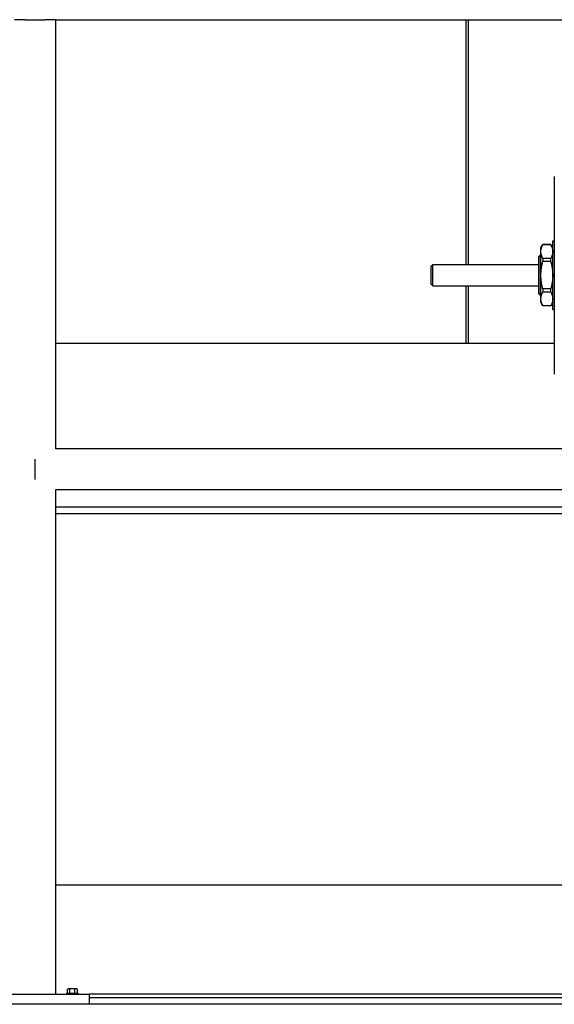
# Model space of a CAD drawing. Header units: inches. Extents: x 24 to 1128, y -69 to 748.
# Tile 571 of 656: x 1009 to 1029, y 340 to 376. Entities that reach past the tile are written whole.
import ezdxf

# ---------------------------------------------------------------- set-up
doc = ezdxf.new("R2010")
doc.units = ezdxf.units.IN
doc.header["$LTSCALE"] = 32
doc.header["$MEASUREMENT"] = 0
doc.layers.add('Visible (ANSI)', color=7, linetype='Continuous', lineweight=30)

msp = doc.modelspace()

# ---------------------------------------------------------------- linework, layer by layer
at = {"layer": 'Visible (ANSI)'}
for p, q in [((1009.65953, 375.85867), (1009.28453, 375.85867)), ((1009.65953, 375.85867), (1010.40953, 375.85867)), ((1010.78453, 375.85867), (1010.40953, 375.85867)), ((1010.78453, 375.85867), (1010.78453, 360.10867)), ((1010.78453, 375.85867), (1045.28453, 375.85867)), ((1025.86453, 366.87737), (1025.86453, 375.85867)), ((1025.95453, 366.87737), (1025.95453, 375.85867)), ((1029.10146, 370.10965), (1029.10146, 362.85769)), ((1028.60934, 367.48761), (1028.67753, 367.60572)), ((1028.60934, 367.3531), (1028.60934, 367.48761)), ((1028.67753, 367.60572), (1028.67753, 367.60365)), ((1028.97422, 367.60572), (1028.67753, 367.60572)), ((1028.97422, 367.60365), (1028.67753, 367.60365)), ((1028.97422, 367.60365), (1028.97422, 367.60572)), ((1029.04241, 367.48761), (1028.97422, 367.60572)), ((1029.04241, 365.22383), (1029.04241, 367.74351)), ((1029.04241, 367.74351), (1029.10146, 367.74351)), ((1028.5306, 367.1692), (1028.5931, 367.2317)), ((1028.5306, 365.79814), (1028.5306, 367.1692)), ((1028.5931, 365.73564), (1028.5931, 367.2317)), ((1028.5931, 367.2317), (1028.60934, 367.2317)), ((1028.60934, 366.48367), (1028.60934, 367.3531)), ((1028.97422, 367.10255), (1028.67753, 367.10255)), ((1028.67753, 367.10255), (1028.67753, 366.98477)), ((1028.97422, 366.98477), (1028.97422, 367.10255)), ((1024.57453, 366.81487), (1024.63703, 366.87737)), ((1024.57453, 366.15247), (1024.57453, 366.81487)), ((1024.63703, 366.08997), (1024.63703, 366.87737)), ((1024.63703, 366.87737), (1028.5306, 366.87737)), ((1028.97422, 366.98477), (1028.67753, 366.98477)), ((1028.60934, 365.61423), (1028.60934, 366.48367)), ((1024.57453, 366.15247), (1024.63703, 366.08997)), ((1024.63703, 366.08997), (1028.5306, 366.08997)), ((1025.86453, 363.98367), (1025.86453, 366.08997)), ((1025.95453, 363.98367), (1025.95453, 366.08997)), ((1028.97422, 365.98257), (1028.67753, 365.98257)), ((1028.67753, 365.98257), (1028.67753, 365.86478)), ((1028.97422, 365.86478), (1028.97422, 365.98257)), ((1028.5306, 365.79814), (1028.5931, 365.73564)), ((1028.5931, 365.73564), (1028.60934, 365.73564)), ((1028.60934, 365.47973), (1028.60934, 365.61423)), ((1028.97422, 365.86478), (1028.67753, 365.86478)), ((1028.60934, 365.47973), (1028.67753, 365.36162)), ((1028.97422, 365.36368), (1028.67753, 365.36368)), ((1028.67753, 365.36368), (1028.67753, 365.36162)), ((1028.97422, 365.36162), (1028.67753, 365.36162)), ((1029.04241, 365.47973), (1028.97422, 365.36162)), ((1028.97422, 365.36162), (1028.97422, 365.36368)), ((1029.04241, 365.22383), (1029.10146, 365.22383)), ((1029.10146, 363.98367), (1010.78453, 363.98367)), ((1026.16158, 363.98367), (1025.95453, 363.98367)), ((1040.59703, 360.10867), (1010.78453, 360.10867)), ((1010.03453, 359.73367), (1010.03453, 358.98367)), ((1010.03453, 359.73367), (1010.03453, 358.98367)), ((1010.78453, 358.60867), (1010.78453, 340.10867)), ((1040.59703, 358.60867), (1010.78453, 358.60867)), ((1010.78453, 357.98367), (1032.03453, 357.98367)), ((1032.03453, 357.73367), (1010.78453, 357.73367)), ((1040.59703, 344.10867), (1010.78453, 344.10867)), ((1011.27443, 340.30267), (1011.25353, 340.30267)), ((1011.40953, 340.30267), (1011.27443, 340.30267)), ((1011.54463, 340.30267), (1011.40953, 340.30267)), ((1011.56553, 340.30267), (1011.54463, 340.30267)), ((1008.03453, 340.10867), (1012.03453, 340.10867)), ((1011.19353, 340.14767), (1011.62553, 340.14767)), ((1011.19353, 340.14767), (1011.19353, 340.10867)), ((1011.2294, 340.14767), (1011.2294, 340.28345)), ((1011.31947, 340.14767), (1011.31947, 340.28345)), ((1011.4996, 340.14767), (1011.4996, 340.28345)), ((1011.58967, 340.14767), (1011.58967, 340.28345)), ((1011.62553, 340.14767), (1011.62553, 340.10867)), ((1040.59703, 340.10867), (1012.03453, 340.10867)), ((1012.03453, 339.73367), (1012.03453, 340.10867)), ((1012.03453, 339.98367), (1039.03453, 339.98367)), ((1040.59703, 339.73367), (936.15953, 339.73367))]:
    msp.add_line(p, q, dxfattribs=at)
for radius, start, end in [(0.2702, 125.26439, 131.810315), (0.22062, 90, 114.094843), (0.22062, 65.905157, 90), (0.2702, 48.189685, 54.73561)]:
    msp.add_arc((1011.40953, 340.08205), radius, start, end, dxfattribs=at)
for centre, start_param, end_param in [((1011.27443, 340.08205), 0, 0.42053434), ((1011.27443, 340.08205), 5.86265097, 6.28318531), ((1011.54463, 340.08205), 0, 0.42053434), ((1011.54463, 340.08205), 5.86265097, 6.28318531)]:
    msp.add_ellipse(centre, major_axis=(0, 0.22062), ratio=0.5, start_param=start_param, end_param=end_param, dxfattribs=at)
for points, weights in [([(1028.60934, 367.3531), (1028.60934, 367.47142), (1028.67753, 367.60365)], [1, 1.03775343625, 1.0171026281]), ([(1028.97422, 367.60365), (1029.04241, 367.47142), (1029.04241, 367.3531)], [1.0171026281, 1.03775343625, 1]), ([(1028.67753, 367.10255), (1028.60934, 367.23479), (1028.60934, 367.3531)], [1.0171026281, 1.03775343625, 1]), ([(1029.04241, 367.3531), (1029.04241, 367.23479), (1028.97422, 367.10255)], [1, 1.03775343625, 1.0171026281]), ([(1028.60934, 366.48367), (1028.60934, 366.7203), (1028.67753, 366.98477)], [1, 1.03775343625, 1.0171026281]), ([(1028.97422, 366.98477), (1029.04241, 366.7203), (1029.04241, 366.48367)], [1.0171026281, 1.03775343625, 1]), ([(1028.67753, 365.98257), (1028.60934, 366.24704), (1028.60934, 366.48367)], [1.0171026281, 1.03775343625, 1]), ([(1029.04241, 366.48367), (1029.04241, 366.24704), (1028.97422, 365.98257)], [1, 1.03775343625, 1.0171026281]), ([(1028.60934, 365.61423), (1028.60934, 365.73255), (1028.67753, 365.86478)], [1, 1.03775343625, 1.0171026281]), ([(1028.67753, 365.36368), (1028.60934, 365.49592), (1028.60934, 365.61423)], [1.0171026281, 1.03775343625, 1]), ([(1028.97422, 365.86478), (1029.04241, 365.73255), (1029.04241, 365.61423)], [1.0171026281, 1.03775343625, 1]), ([(1029.04241, 365.61423), (1029.04241, 365.49592), (1028.97422, 365.36368)], [1, 1.03775343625, 1.0171026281])]:
    msp.add_rational_spline(points, weights, degree=2, dxfattribs=at)

doc.saveas('drawing.dxf')
